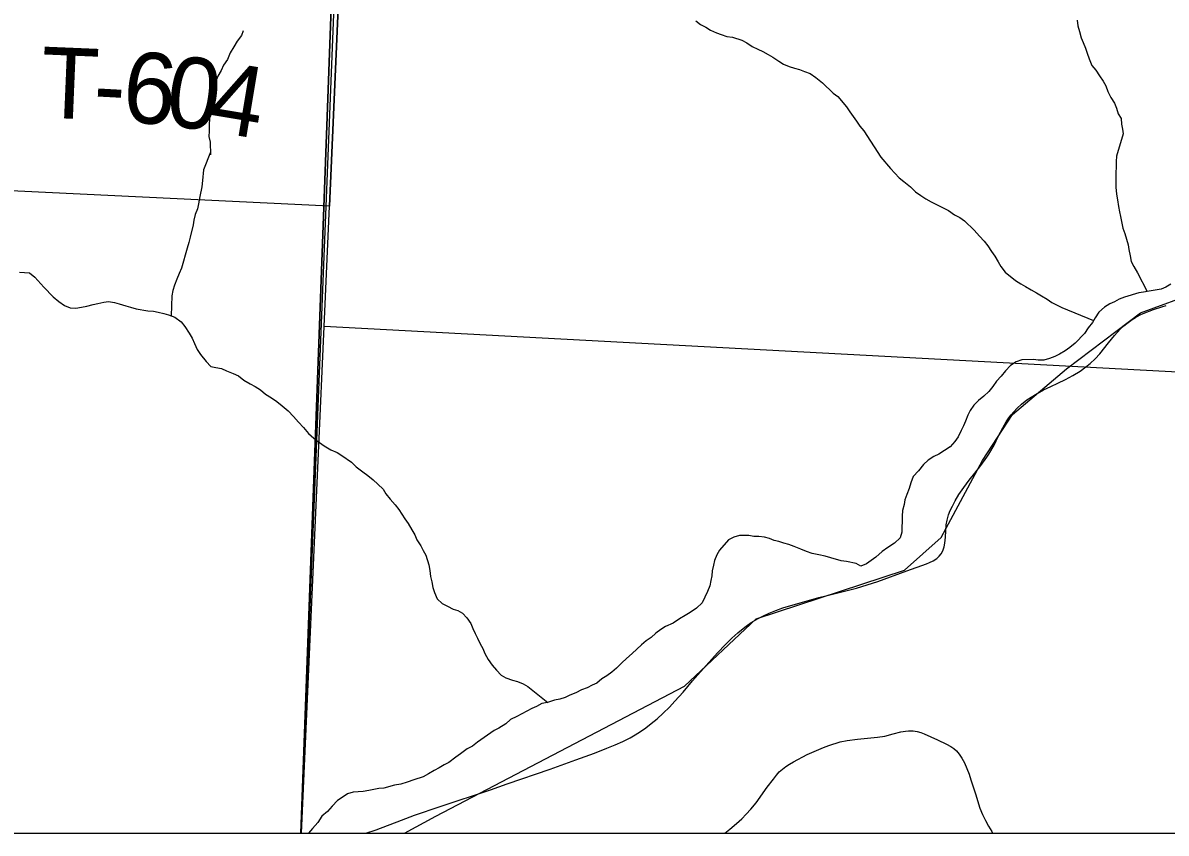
# Model space of a CAD drawing. Extents: x -3.3 to 34, y 0 to 56.8.
# Drawn here: x 1.347 to 2.263, y 28.077 to 28.726 of the extents above; entities that cross this region are included whole.
import ezdxf

# ---------------------------------------------------------------- set-up
doc = ezdxf.new("R2010")
doc.units = 0
for name, color, linetype in [('GM_X_Corporation', 7, 'Continuous'), ('GM_X_Rail_Line', 7, 'Continuous'), ('GM_X_Township_Road', 7, 'Continuous'), ('GM_X_Township_Road_Text', 7, 'Continuous'), ('GT_Project_Soil_Layers', 7, 'Continuous'), ('SH_Data', 7, 'Continuous')]:
    doc.layers.add(name, color=color, linetype=linetype)

msp = doc.modelspace()

# ---------------------------------------------------------------- linework, layer by layer
at = {"layer": 'GM_X_Corporation'}
msp.add_line((1.84017, 34.87705), (1.56989, 28.07705), dxfattribs=at)
for points in [[(-3.30393, 33.7379), (-3.30393, 28.07705), (1.56989, 28.07705), (1.59424, 28.73823), (1.64589, 29.81689), (1.65379, 30.0279), (1.68495, 30.79802), (1.68821, 30.98908), (1.68831, 30.9953), (1.68852, 31.00753), (1.69805, 31.56614), (1.74587, 32.36303)], [(1.74587, 32.36303), (1.69805, 31.56614), (1.68852, 31.00753), (1.68831, 30.9953), (1.68821, 30.98908), (1.68495, 30.79802), (1.65379, 30.0279), (1.64589, 29.81689), (1.59424, 28.73823), (1.56989, 28.07705), (3.49607, 28.07705)]]:
    msp.add_lwpolyline(points, dxfattribs=at)
for points in [[(1.6376, 29.60296), (1.63261, 29.48805), (1.59286, 28.57943), (0.58779, 28.6278), (0.62472, 29.64178)], [(1.63261, 29.48805), (2.63271, 29.43339), (2.58225, 28.42976), (1.58871, 28.4831), (1.59286, 28.57943)], [(0.5667, 28.07705), (1.57039, 28.07705), (1.58871, 28.4831), (1.59286, 28.57943), (0.58779, 28.6278)]]:
    msp.add_lwpolyline(points, close=True, dxfattribs=at)
at = {"layer": 'GM_X_Rail_Line'}
msp.add_lwpolyline([(1.65302, 28.07705), (1.67804, 28.09066), (1.87745, 28.19475), (1.9348, 28.24873), (2.05368, 28.28773), (2.08315, 28.3138), (2.11627, 28.37564), (2.14047, 28.41242), (2.18375, 28.44907), (2.24285, 28.49387), (2.28965, 28.5109)], dxfattribs=at)
at = {"layer": 'GM_X_Township_Road'}
for points in [[(1.62215, 28.07705), (1.63037, 28.07965), (1.6506, 28.08733), (1.66109, 28.09132), (1.68169, 28.09852), (1.72197, 28.11186), (1.7354, 28.11649), (1.76974, 28.12835), (1.79047, 28.13575), (1.80539, 28.14122), (1.81509, 28.14501), (1.82199, 28.14783), (1.8281, 28.15058), (1.83379, 28.15342), (1.83792, 28.15584), (1.84214, 28.1585), (1.84636, 28.16152), (1.85084, 28.16497), (1.85549, 28.16867), (1.86023, 28.17323), (1.86531, 28.17797), (1.86978, 28.18288), (1.87625, 28.18995), (1.88383, 28.19907), (1.89476, 28.2113), (1.90398, 28.22164), (1.91018, 28.2281), (1.91547, 28.23339), (1.92032, 28.23765), (1.9244, 28.24098), (1.92679, 28.24292), (1.93083, 28.24573), (1.9364, 28.24893), (1.94082, 28.25125), (1.94528, 28.25323), (1.95064, 28.25539), (1.95621, 28.25747), (1.97002, 28.26167), (1.98513, 28.26577), (1.9907, 28.26717), (2.00785, 28.27133), (2.01538, 28.27337), (2.03235, 28.27862), (2.05556, 28.2871), (2.07133, 28.2927), (2.07386, 28.29388), (2.07684, 28.29527), (2.07968, 28.29708), (2.08166, 28.29898), (2.08313, 28.30079), (2.08451, 28.3032), (2.08554, 28.30647), (2.08614, 28.30948), (2.08657, 28.31423), (2.08711, 28.32397), (2.08795, 28.32792), (2.08907, 28.33197), (2.09045, 28.3355), (2.09217, 28.33912), (2.09451, 28.34336), (2.09744, 28.34831), (2.10121, 28.3541), (2.10552, 28.35978), (2.11015, 28.3655), (2.11496, 28.37155), (2.11851, 28.37652), (2.11972, 28.37833), (2.12129, 28.38069), (2.12562, 28.38802), (2.12912, 28.39527), (2.13256, 28.40173), (2.13523, 28.40664), (2.1373, 28.40982), (2.13927, 28.41218), (2.14142, 28.41466), (2.14419, 28.41758), (2.14746, 28.42077), (2.15184, 28.42413), (2.15536, 28.42648), (2.16013, 28.42929), (2.1652, 28.43213), (2.17106, 28.43489), (2.17666, 28.43747), (2.18269, 28.4404), (2.18874, 28.44363), (2.19469, 28.4473), (2.19922, 28.45061), (2.20247, 28.45329), (2.20665, 28.45714), (2.21026, 28.46103), (2.21734, 28.46989), (2.22222, 28.4758), (2.22664, 28.48074), (2.22965, 28.48346), (2.23298, 28.48617), (2.2363, 28.48851), (2.2389, 28.49014), (2.24264, 28.4922), (2.2452, 28.49343), (2.25341, 28.49672), (2.26012, 28.49885), (2.26353, 28.49973)], [(1.90977, 28.07705), (1.90979, 28.07707), (1.91383, 28.0802), (1.91917, 28.08486), (1.92337, 28.08849), (1.92696, 28.09216), (1.93062, 28.09618), (1.93482, 28.10123), (1.94378, 28.1138), (1.94869, 28.1204), (1.95112, 28.1236), (1.95345, 28.12612), (1.95587, 28.12836), (1.95859, 28.13039), (1.96151, 28.13234), (1.96471, 28.13428), (1.97583, 28.13993), (1.98878, 28.14559), (1.99312, 28.14729), (2.00221, 28.1501), (2.0077, 28.1513), (2.01617, 28.1524), (2.0241, 28.15306), (2.03222, 28.15397), (2.03808, 28.15486), (2.04474, 28.15648), (2.05094, 28.15819), (2.05465, 28.15888), (2.05698, 28.15906), (2.06061, 28.15896), (2.06406, 28.15843), (2.0668, 28.15763), (2.06946, 28.15658), (2.08026, 28.15181), (2.08754, 28.14837), (2.09094, 28.14648), (2.09335, 28.14487), (2.09558, 28.14302), (2.09772, 28.1404), (2.09986, 28.1371), (2.1019, 28.1335), (2.10384, 28.12884), (2.10559, 28.12418), (2.10693, 28.11974), (2.11063, 28.10861), (2.11423, 28.09709), (2.11636, 28.09204), (2.11859, 28.08729), (2.12112, 28.08253), (2.12365, 28.07826), (2.12438, 28.07705)]]:
    msp.add_lwpolyline(points, dxfattribs=at)
at = {"layer": 'GT_Project_Soil_Layers'}
for points in [[(2.19214, 28.72834), (2.19258, 28.72379), (2.19416, 28.71926), (2.19536, 28.71435), (2.19693, 28.71057), (2.19889, 28.70605), (2.20008, 28.70189), (2.20166, 28.69736), (2.20401, 28.69208), (2.20709, 28.68833), (2.21019, 28.68382), (2.21289, 28.67968), (2.21522, 28.67592), (2.2168, 28.67139), (2.21914, 28.66649), (2.22223, 28.66198), (2.22381, 28.65782), (2.22501, 28.65329), (2.22733, 28.64953), (2.22777, 28.64498), (2.22858, 28.64119), (2.22901, 28.63741)], [(1.52376, 28.71996), (1.52229, 28.71614), (1.51894, 28.71154), (1.51635, 28.70695), (1.51338, 28.70236), (1.51117, 28.69702), (1.50782, 28.69242), (1.50598, 28.68822), (1.50339, 28.68363), (1.50156, 28.67905), (1.50048, 28.67449), (1.49904, 28.66915), (1.49795, 28.66534), (1.49725, 28.66078), (1.4973, 28.65699), (1.49698, 28.65319), (1.49665, 28.64939), (1.49633, 28.64445), (1.4964, 28.63952), (1.49608, 28.63534), (1.49728, 28.63081), (1.49742, 28.62057)], [(1.88653, 28.72795), (1.89036, 28.72497), (1.89456, 28.72275), (1.89838, 28.72053), (1.90296, 28.71831), (1.90677, 28.71685), (1.91134, 28.71539), (1.9159, 28.7147), (1.92351, 28.71253), (1.92734, 28.7103), (1.93155, 28.70732), (1.93613, 28.70511), (1.94033, 28.70327), (1.94453, 28.70105), (1.94835, 28.69883), (1.95294, 28.69547), (1.95676, 28.69325), (1.96134, 28.69141), (1.96553, 28.68995), (1.96972, 28.68887), (1.97353, 28.68741), (1.9781, 28.68557), (1.98269, 28.6826), (1.98806, 28.67812), (1.99651, 28.66989), (2.00034, 28.66729), (2.00728, 28.65903), (2.00999, 28.6549), (2.01269, 28.65114), (2.0154, 28.64738), (2.0181, 28.64363), (2.02119, 28.63987)], [(2.02119, 28.63987), (2.03486, 28.61873), (2.04256, 28.60968), (2.04948, 28.60214), (2.05332, 28.59914), (2.05869, 28.59501), (2.06254, 28.59086), (2.06675, 28.58786), (2.07097, 28.58524), (2.07518, 28.583), (2.08092, 28.58001), (2.08474, 28.57815), (2.08895, 28.57591), (2.09393, 28.57253), (2.09814, 28.57029), (2.10198, 28.56767), (2.10966, 28.56014), (2.11389, 28.55524), (2.11774, 28.55147), (2.12044, 28.5477), (2.12352, 28.54317), (2.12623, 28.53939), (2.12893, 28.53486), (2.13087, 28.53107), (2.13434, 28.52654), (2.14278, 28.51978), (2.14699, 28.51716), (2.15082, 28.51492), (2.15542, 28.5123), (2.15962, 28.51006), (2.16346, 28.50744), (2.16805, 28.50482), (2.17189, 28.50219), (2.17571, 28.50033), (2.17992, 28.49809), (2.20536, 28.48779)], [(2.22901, 28.63741), (2.22376, 28.6194), (2.22341, 28.61521), (2.22345, 28.61103), (2.22312, 28.60609), (2.22322, 28.59468), (2.22365, 28.58899), (2.22446, 28.58443), (2.22527, 28.57911), (2.22607, 28.57494), (2.22686, 28.57115), (2.22805, 28.56584), (2.22885, 28.56166), (2.23041, 28.5575), (2.2316, 28.55295), (2.23316, 28.5484), (2.23358, 28.5446), (2.23477, 28.53967), (2.23557, 28.53512), (2.23751, 28.53096), (2.2406, 28.52604), (2.24827, 28.51102)], [(1.49739, 28.62272), (1.49186, 28.60858), (1.49118, 28.59983), (1.49046, 28.59488), (1.48901, 28.58726), (1.48792, 28.58117), (1.48719, 28.57736), (1.48533, 28.57278), (1.48423, 28.56821), (1.4835, 28.5644), (1.48131, 28.5545), (1.48021, 28.5503), (1.47872, 28.54573), (1.47762, 28.54192), (1.47541, 28.53353), (1.4743, 28.52972), (1.47243, 28.52552), (1.47057, 28.52094), (1.46871, 28.51598), (1.46723, 28.51178), (1.4665, 28.5076), (1.46594, 28.49163)], [(1.34446, 28.52657), (1.35246, 28.52589), (1.35668, 28.52251), (1.36399, 28.5146), (1.3713, 28.50668), (1.3759, 28.50292), (1.3805, 28.49993), (1.38509, 28.49807), (1.38966, 28.49774), (1.39422, 28.49854), (1.39841, 28.49934), (1.40334, 28.50053), (1.40715, 28.50132), (1.41209, 28.50251), (1.41589, 28.50293), (1.42047, 28.50221), (1.42429, 28.50111), (1.42963, 28.49964), (1.43345, 28.49853), (1.43803, 28.49706), (1.44719, 28.49563), (1.45176, 28.49529), (1.45558, 28.49457), (1.46016, 28.49347), (1.46397, 28.49237), (1.46894, 28.49051), (1.47393, 28.48676), (1.47701, 28.48299), (1.48048, 28.4777), (1.48281, 28.47354), (1.48475, 28.46938), (1.4867, 28.46445), (1.4894, 28.46068), (1.49402, 28.45502), (1.49787, 28.45088), (1.50168, 28.45015), (1.50626, 28.44943), (1.51046, 28.44757), (1.51581, 28.44534), (1.52002, 28.44348), (1.52424, 28.4401), (1.52922, 28.43711), (1.53343, 28.43487), (1.53764, 28.43225), (1.54148, 28.42886), (1.54646, 28.42587), (1.55068, 28.42287), (1.5549, 28.41949), (1.55989, 28.41535), (1.56412, 28.41083), (1.56797, 28.40631), (1.57219, 28.40217), (1.57605, 28.39726), (1.58027, 28.3935), (1.58487, 28.39013), (1.5887, 28.3875), (1.59406, 28.38413), (1.59904, 28.3819), (1.60287, 28.37965), (1.61053, 28.3744), (1.61437, 28.37064), (1.61974, 28.36651), (1.62358, 28.3635), (1.6278, 28.36013), (1.63164, 28.35674), (1.63586, 28.3526), (1.63818, 28.34882), (1.64165, 28.34467), (1.6455, 28.34014), (1.64858, 28.33637), (1.65322, 28.32882), (1.65592, 28.32504), (1.65901, 28.32013), (1.66133, 28.31597), (1.66289, 28.31218), (1.66598, 28.30727), (1.66792, 28.30349)], [(2.26735, 28.5168), (2.26318, 28.51447), (2.25938, 28.51292), (2.25482, 28.51211), (2.24988, 28.51131), (2.24531, 28.5105), (2.24151, 28.51008), (2.23012, 28.50655), (2.22594, 28.50499), (2.22215, 28.50268), (2.21836, 28.50112), (2.21419, 28.49842), (2.20966, 28.49457), (2.20665, 28.48998), (2.2044, 28.48616), (2.20101, 28.48195), (2.19801, 28.47735), (2.19046, 28.46968), (2.1863, 28.46622), (2.18252, 28.46352), (2.17797, 28.46082), (2.17418, 28.45888), (2.17001, 28.45732), (2.16545, 28.45614), (2.16088, 28.45609), (2.15707, 28.45643), (2.14793, 28.45635), (2.14337, 28.45478), (2.13883, 28.4517), (2.13468, 28.44748), (2.13129, 28.44326), (2.12752, 28.43905), (2.12451, 28.43483), (2.1215, 28.431), (2.11734, 28.42716), (2.11319, 28.4237), (2.10941, 28.41986), (2.1064, 28.41565), (2.10453, 28.41183), (2.10267, 28.40725), (2.10118, 28.40344), (2.09931, 28.39962), (2.09669, 28.39465), (2.09406, 28.39083), (2.09029, 28.38661), (2.08575, 28.38352), (2.0812, 28.38082), (2.07741, 28.37888), (2.07287, 28.3758), (2.06909, 28.37234), (2.06495, 28.36736), (2.0608, 28.36276), (2.05894, 28.3578), (2.05746, 28.35322), (2.0556, 28.34826), (2.05412, 28.34407), (2.05339, 28.34026)], [(2.05339, 28.34026), (2.05229, 28.33568), (2.05195, 28.33112), (2.05199, 28.32656), (2.05165, 28.32237), (2.05168, 28.31819), (2.0502, 28.31361), (2.04567, 28.30939), (2.04037, 28.30592), (2.03583, 28.30283), (2.03092, 28.29822), (2.02335, 28.29283), (2.0188, 28.29089), (2.01497, 28.29313), (2.00734, 28.29458), (2.00314, 28.2953), (1.99474, 28.2975), (1.99016, 28.29897), (1.9852, 28.30007), (1.97986, 28.30115), (1.97527, 28.30263), (1.97069, 28.30449), (1.96533, 28.30672), (1.96113, 28.3082), (1.95693, 28.3093), (1.95311, 28.31078), (1.9493, 28.31151), (1.94547, 28.31299), (1.94166, 28.31409), (1.93708, 28.31481), (1.93289, 28.31477), (1.92908, 28.3155), (1.92146, 28.31542), (1.9169, 28.31424), (1.91273, 28.31192), (1.90557, 28.30386), (1.90332, 28.30004), (1.90145, 28.29546), (1.90073, 28.29165), (1.89963, 28.28708), (1.89928, 28.28328), (1.89855, 28.27947), (1.89783, 28.27528), (1.89597, 28.2707), (1.89148, 28.26153), (1.88695, 28.25731), (1.88203, 28.25384), (1.87786, 28.25152), (1.87332, 28.24882), (1.8684, 28.24535), (1.86233, 28.24263), (1.85854, 28.24031), (1.85438, 28.23723), (1.8506, 28.23377), (1.84682, 28.23107), (1.84304, 28.228), (1.83548, 28.22108), (1.83095, 28.21685), (1.82717, 28.2134), (1.82302, 28.20918), (1.81924, 28.2061), (1.81508, 28.20302), (1.81129, 28.2007), (1.80713, 28.19724), (1.80334, 28.19568), (1.79955, 28.19336), (1.795, 28.1918), (1.79045, 28.18948), (1.78551, 28.18753), (1.78172, 28.18559), (1.77754, 28.18441), (1.77336, 28.18361), (1.76767, 28.18165), (1.7631, 28.18085), (1.75894, 28.17853), (1.75514, 28.17697), (1.74301, 28.17039), (1.73808, 28.16807), (1.73431, 28.16461), (1.72863, 28.16113), (1.72483, 28.1592), (1.71159, 28.14995), (1.70743, 28.14686), (1.70326, 28.14454), (1.69796, 28.14069), (1.69418, 28.13799), (1.6885, 28.13376), (1.68471, 28.13182), (1.68093, 28.1295), (1.67676, 28.12718), (1.67221, 28.12448), (1.66804, 28.12216), (1.66045, 28.1198), (1.65513, 28.11785), (1.6502, 28.11628), (1.64487, 28.11547), (1.63651, 28.11311), (1.63233, 28.11269), (1.62853, 28.11189), (1.62435, 28.11109), (1.61978, 28.11029)], [(1.66792, 28.30349), (1.67024, 28.29971), (1.67259, 28.29213), (1.6734, 28.28757), (1.67382, 28.28264), (1.675, 28.27846), (1.67581, 28.27391), (1.67699, 28.26974), (1.67932, 28.26482), (1.68316, 28.26106), (1.68737, 28.25882), (1.69196, 28.25658), (1.69578, 28.25547), (1.69961, 28.25323), (1.70307, 28.24946), (1.70616, 28.24493), (1.70771, 28.24114), (1.70966, 28.23698), (1.7116, 28.2332), (1.71354, 28.22865), (1.71586, 28.22487), (1.71742, 28.22109), (1.72013, 28.21617), (1.72322, 28.21164), (1.72668, 28.20749), (1.73052, 28.20373), (1.73435, 28.20148), (1.7397, 28.19964), (1.74352, 28.19853), (1.74811, 28.19667), (1.75194, 28.19443), (1.7679, 28.18173)], [(1.61978, 28.11029), (1.61598, 28.11025), (1.61179, 28.10983), (1.60723, 28.10865), (1.60307, 28.10557), (1.59928, 28.10325), (1.59513, 28.09865), (1.59137, 28.09443), (1.58683, 28.09059), (1.58345, 28.08561), (1.5793, 28.08063), (1.57614, 28.07705)]]:
    msp.add_lwpolyline(points, dxfattribs=at)
at = {"layer": 'SH_Data'}
msp.add_line((-3.30393, 28.07705), (3.49607, 28.07705), dxfattribs=at)

# ---------------------------------------------------------------- texts
at = {"layer": 'GM_X_Township_Road_Text'}
for s, rotation, p in [('T', 357.60157, (1.36052, 28.65052)), ('6', 354.98484, (1.4256, 28.64751)), ('0', 352.71813, (1.45987, 28.64451)), ('4', 350.53511, (1.49402, 28.64016)), ('-', 356.86044, (1.40279, 28.64875))]:
    msp.add_text(s, height=0.05682, rotation=rotation, dxfattribs=at).set_placement(p)

doc.saveas('drawing.dxf')
